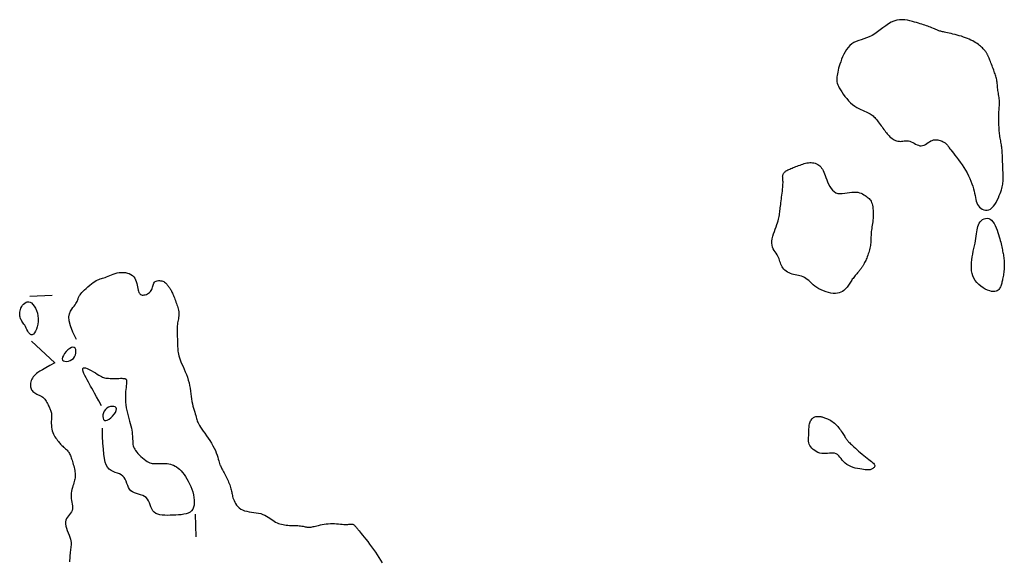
# Model space of a CAD drawing. Header units: millimetres. Extents: x 32690613 to 32693367, y 5343692 to 5344708.
# Tile 867 of 1009: x 32693266 to 32693309, y 5344161 to 5344185. Entities that reach past the tile are written whole.
import ezdxf

# ---------------------------------------------------------------- set-up
doc = ezdxf.new("R2010")
doc.units = ezdxf.units.MM
doc.header["$LTSCALE"] = 20
doc.layers.add('02-DGM_HL_492.50', color=92, linetype='Continuous')

msp = doc.modelspace()

# ---------------------------------------------------------------- linework, layer by layer
at = {"layer": '02-DGM_HL_492.50', "elevation": 492.5, "flags": 128}
for points in [[(32693307.709, 5344178.54), (32693307.779, 5344178.417), (32693307.841, 5344178.295), (32693307.898, 5344178.175), (32693307.949, 5344178.056), (32693307.993, 5344177.939), (32693308.032, 5344177.825), (32693308.065, 5344177.715), (32693308.093, 5344177.609), (32693308.116, 5344177.509), (32693308.135, 5344177.413), (32693308.152, 5344177.322), (32693308.17, 5344177.237), (32693308.191, 5344177.157), (32693308.215, 5344177.083), (32693308.246, 5344177.013), (32693308.286, 5344176.95), (32693308.335, 5344176.892), (32693308.392, 5344176.842), (32693308.456, 5344176.801), (32693308.525, 5344176.772), (32693308.598, 5344176.755), (32693308.672, 5344176.754), (32693308.747, 5344176.769), (32693308.82, 5344176.804), (32693308.889, 5344176.858), (32693308.955, 5344176.929), (32693309.016, 5344177.013), (32693309.074, 5344177.107), (32693309.127, 5344177.206), (32693309.174, 5344177.307), (32693309.217, 5344177.406), (32693309.254, 5344177.499), (32693309.285, 5344177.583), (32693309.311, 5344177.66), (32693309.332, 5344177.73), (32693309.349, 5344177.795), (32693309.362, 5344177.856), (32693309.371, 5344177.917), (32693309.378, 5344177.976), (32693309.383, 5344178.038), (32693309.386, 5344178.102), (32693309.387, 5344178.169), (32693309.388, 5344178.238), (32693309.387, 5344178.309), (32693309.385, 5344178.382), (32693309.383, 5344178.455), (32693309.38, 5344178.53), (32693309.377, 5344178.605), (32693309.374, 5344178.68), (32693309.372, 5344178.754), (32693309.369, 5344178.828), (32693309.366, 5344178.9), (32693309.363, 5344178.971), (32693309.36, 5344179.04), (32693309.358, 5344179.107), (32693309.355, 5344179.171), (32693309.353, 5344179.232), (32693309.35, 5344179.29), (32693309.348, 5344179.347), (32693309.344, 5344179.402), (32693309.34, 5344179.456), (32693309.335, 5344179.51), (32693309.329, 5344179.565), (32693309.321, 5344179.62), (32693309.312, 5344179.677), (32693309.301, 5344179.735), (32693309.29, 5344179.794), (32693309.279, 5344179.854), (32693309.267, 5344179.915), (32693309.256, 5344179.976), (32693309.245, 5344180.038), (32693309.236, 5344180.1), (32693309.228, 5344180.163), (32693309.221, 5344180.225), (32693309.216, 5344180.287), (32693309.211, 5344180.35), (32693309.208, 5344180.412), (32693309.205, 5344180.474), (32693309.202, 5344180.537), (32693309.199, 5344180.599), (32693309.197, 5344180.662), (32693309.195, 5344180.724), (32693309.193, 5344180.787), (32693309.192, 5344180.849), (32693309.191, 5344180.912), (32693309.192, 5344180.974), (32693309.193, 5344181.037), (32693309.197, 5344181.1), (32693309.201, 5344181.162), (32693309.206, 5344181.225), (32693309.212, 5344181.288), (32693309.218, 5344181.351), (32693309.223, 5344181.413), (32693309.226, 5344181.476), (32693309.228, 5344181.539), (32693309.227, 5344181.601), (32693309.223, 5344181.664), (32693309.217, 5344181.726), (32693309.208, 5344181.788), (32693309.198, 5344181.85), (32693309.188, 5344181.912), (32693309.177, 5344181.975), (32693309.167, 5344182.037), (32693309.157, 5344182.099), (32693309.15, 5344182.161), (32693309.143, 5344182.223), (32693309.137, 5344182.285), (32693309.131, 5344182.345), (32693309.125, 5344182.405), (32693309.118, 5344182.464), (32693309.11, 5344182.521), (32693309.101, 5344182.576), (32693309.09, 5344182.63), (32693309.078, 5344182.682), (32693309.063, 5344182.733), (32693309.047, 5344182.785), (32693309.029, 5344182.838), (32693309.01, 5344182.892), (32693308.989, 5344182.949), (32693308.966, 5344183.009), (32693308.942, 5344183.072), (32693308.918, 5344183.138), (32693308.892, 5344183.204), (32693308.867, 5344183.27), (32693308.843, 5344183.334), (32693308.819, 5344183.395), (32693308.798, 5344183.45), (32693308.778, 5344183.499), (32693308.761, 5344183.541), (32693308.746, 5344183.576), (32693308.733, 5344183.605), (32693308.722, 5344183.63), (32693308.711, 5344183.652), (32693308.701, 5344183.672), (32693308.69, 5344183.691), (32693308.679, 5344183.711), (32693308.668, 5344183.732), (32693308.655, 5344183.755), (32693308.64, 5344183.78), (32693308.624, 5344183.806), (32693308.605, 5344183.834), (32693308.583, 5344183.864), (32693308.559, 5344183.895), (32693308.532, 5344183.928), (32693308.501, 5344183.962), (32693308.466, 5344183.998), (32693308.428, 5344184.035), (32693308.385, 5344184.073), (32693308.338, 5344184.111), (32693308.286, 5344184.15), (32693308.23, 5344184.189), (32693308.168, 5344184.229), (32693308.101, 5344184.268), (32693308.03, 5344184.306), (32693307.954, 5344184.344), (32693307.874, 5344184.381), (32693307.791, 5344184.417), (32693307.704, 5344184.451), (32693307.615, 5344184.484), (32693307.523, 5344184.515), (32693307.429, 5344184.543), (32693307.335, 5344184.57), (32693307.242, 5344184.594), (32693307.151, 5344184.617), (32693307.063, 5344184.637), (32693306.981, 5344184.655), (32693306.906, 5344184.671), (32693306.838, 5344184.685), (32693306.779, 5344184.698), (32693306.728, 5344184.709), (32693306.683, 5344184.719), (32693306.642, 5344184.729), (32693306.604, 5344184.739), (32693306.566, 5344184.751), (32693306.526, 5344184.764), (32693306.484, 5344184.78), (32693306.437, 5344184.798), (32693306.386, 5344184.819), (32693306.332, 5344184.842), (32693306.274, 5344184.866), (32693306.214, 5344184.891), (32693306.153, 5344184.916), (32693306.09, 5344184.941), (32693306.027, 5344184.965), (32693305.963, 5344184.988), (32693305.898, 5344185.01), (32693305.832, 5344185.032), (32693305.762, 5344185.054), (32693305.689, 5344185.076), (32693305.611, 5344185.099), (32693305.527, 5344185.124), (32693305.436, 5344185.15), (32693305.337, 5344185.179), (32693305.231, 5344185.206), (32693305.12, 5344185.23), (32693305.004, 5344185.248), (32693304.885, 5344185.257), (32693304.763, 5344185.253), (32693304.64, 5344185.234), (32693304.516, 5344185.198), (32693304.393, 5344185.142), (32693304.271, 5344185.069), (32693304.149, 5344184.985), (32693304.028, 5344184.894), (32693303.906, 5344184.8), (32693303.785, 5344184.708), (32693303.663, 5344184.623), (32693303.541, 5344184.548), (32693303.418, 5344184.488), (32693303.296, 5344184.44), (32693303.176, 5344184.399), (32693303.058, 5344184.362), (32693302.944, 5344184.326), (32693302.836, 5344184.286), (32693302.733, 5344184.238), (32693302.638, 5344184.179), (32693302.551, 5344184.106), (32693302.472, 5344184.02), (32693302.4, 5344183.924), (32693302.336, 5344183.82), (32693302.278, 5344183.711), (32693302.227, 5344183.6), (32693302.181, 5344183.489), (32693302.141, 5344183.381), (32693302.106, 5344183.278), (32693302.075, 5344183.181), (32693302.049, 5344183.089), (32693302.027, 5344183.002), (32693302.009, 5344182.92), (32693301.994, 5344182.844), (32693301.982, 5344182.773), (32693301.973, 5344182.708), (32693301.966, 5344182.647), (32693301.963, 5344182.59), (32693301.964, 5344182.534), (32693301.971, 5344182.478), (32693301.985, 5344182.42), (32693302.006, 5344182.357), (32693302.036, 5344182.288), (32693302.075, 5344182.211), (32693302.126, 5344182.125), (32693302.185, 5344182.032), (32693302.253, 5344181.934), (32693302.328, 5344181.834), (32693302.409, 5344181.735), (32693302.495, 5344181.639), (32693302.583, 5344181.55), (32693302.674, 5344181.47), (32693302.766, 5344181.401), (32693302.858, 5344181.343), (32693302.948, 5344181.293), (32693303.036, 5344181.25), (32693303.12, 5344181.213), (32693303.2, 5344181.18), (32693303.274, 5344181.15), (32693303.341, 5344181.121), (32693303.401, 5344181.092), (32693303.455, 5344181.062), (32693303.502, 5344181.031), (32693303.546, 5344180.999), (32693303.586, 5344180.964), (32693303.624, 5344180.927), (32693303.662, 5344180.887), (32693303.7, 5344180.843), (32693303.739, 5344180.796), (32693303.779, 5344180.746), (32693303.819, 5344180.693), (32693303.861, 5344180.638), (32693303.902, 5344180.582), (32693303.944, 5344180.526), (32693303.985, 5344180.469), (32693304.025, 5344180.414), (32693304.064, 5344180.36), (32693304.103, 5344180.308), (32693304.141, 5344180.257), (32693304.179, 5344180.208), (32693304.218, 5344180.161), (32693304.257, 5344180.116), (32693304.298, 5344180.073), (32693304.34, 5344180.031), (32693304.384, 5344179.993), (32693304.43, 5344179.957), (32693304.478, 5344179.924), (32693304.528, 5344179.895), (32693304.58, 5344179.871), (32693304.632, 5344179.851), (32693304.687, 5344179.838), (32693304.743, 5344179.83), (32693304.8, 5344179.829), (32693304.858, 5344179.833), (32693304.917, 5344179.839), (32693304.978, 5344179.846), (32693305.039, 5344179.851), (32693305.101, 5344179.851), (32693305.163, 5344179.846), (32693305.226, 5344179.833), (32693305.29, 5344179.81), (32693305.353, 5344179.779), (32693305.417, 5344179.745), (32693305.481, 5344179.71), (32693305.545, 5344179.678), (32693305.609, 5344179.652), (32693305.672, 5344179.635), (32693305.735, 5344179.63), (32693305.797, 5344179.64), (32693305.858, 5344179.662), (32693305.92, 5344179.693), (32693305.981, 5344179.73), (32693306.042, 5344179.77), (32693306.103, 5344179.809), (32693306.164, 5344179.844), (32693306.226, 5344179.872), (32693306.287, 5344179.89), (32693306.349, 5344179.899), (32693306.409, 5344179.9), (32693306.468, 5344179.895), (32693306.524, 5344179.884), (32693306.577, 5344179.87), (32693306.627, 5344179.852), (32693306.672, 5344179.833), (32693306.712, 5344179.814), (32693306.747, 5344179.795), (32693306.778, 5344179.775), (32693306.805, 5344179.755), (32693306.829, 5344179.735), (32693306.85, 5344179.715), (32693306.869, 5344179.695), (32693306.886, 5344179.675), (32693306.903, 5344179.655), (32693306.919, 5344179.632), (32693306.937, 5344179.607), (32693306.958, 5344179.577), (32693306.984, 5344179.541), (32693307.017, 5344179.496), (32693307.057, 5344179.443), (32693307.107, 5344179.378), (32693307.167, 5344179.301), (32693307.235, 5344179.213), (32693307.311, 5344179.116), (32693307.39, 5344179.01), (32693307.472, 5344178.898), (32693307.554, 5344178.782), (32693307.634, 5344178.661)], [(32693299.602, 5344178.412), (32693299.619, 5344178.433), (32693299.637, 5344178.453), (32693299.659, 5344178.473), (32693299.684, 5344178.492), (32693299.712, 5344178.511), (32693299.744, 5344178.531), (32693299.781, 5344178.55), (32693299.821, 5344178.571), (32693299.867, 5344178.591), (32693299.916, 5344178.613), (32693299.969, 5344178.635), (32693300.024, 5344178.657), (32693300.083, 5344178.68), (32693300.142, 5344178.703), (32693300.203, 5344178.726), (32693300.265, 5344178.749), (32693300.326, 5344178.772), (32693300.388, 5344178.795), (32693300.45, 5344178.816), (32693300.512, 5344178.835), (32693300.574, 5344178.852), (32693300.636, 5344178.865), (32693300.698, 5344178.875), (32693300.76, 5344178.88), (32693300.823, 5344178.88), (32693300.885, 5344178.874), (32693300.945, 5344178.863), (32693301.005, 5344178.848), (32693301.061, 5344178.826), (32693301.115, 5344178.8), (32693301.165, 5344178.768), (32693301.211, 5344178.731), (32693301.252, 5344178.688), (32693301.289, 5344178.639), (32693301.322, 5344178.585), (32693301.354, 5344178.524), (32693301.385, 5344178.457), (32693301.416, 5344178.383), (32693301.448, 5344178.302), (32693301.481, 5344178.213), (32693301.518, 5344178.117), (32693301.558, 5344178.017), (32693301.603, 5344177.917), (32693301.653, 5344177.82), (32693301.709, 5344177.73), (32693301.773, 5344177.65), (32693301.844, 5344177.584), (32693301.925, 5344177.535), (32693302.014, 5344177.507), (32693302.111, 5344177.496), (32693302.213, 5344177.498), (32693302.318, 5344177.509), (32693302.425, 5344177.525), (32693302.53, 5344177.543), (32693302.633, 5344177.558), (32693302.73, 5344177.567), (32693302.82, 5344177.565), (32693302.903, 5344177.555), (32693302.979, 5344177.536), (32693303.05, 5344177.511), (32693303.114, 5344177.482), (32693303.174, 5344177.449), (32693303.229, 5344177.415), (32693303.279, 5344177.38), (32693303.325, 5344177.345), (32693303.368, 5344177.311), (32693303.406, 5344177.276), (32693303.441, 5344177.238), (32693303.472, 5344177.197), (32693303.499, 5344177.152), (32693303.522, 5344177.101), (32693303.542, 5344177.042), (32693303.559, 5344176.977), (32693303.571, 5344176.905), (32693303.581, 5344176.827), (32693303.587, 5344176.745), (32693303.591, 5344176.66), (32693303.591, 5344176.574), (32693303.589, 5344176.488), (32693303.584, 5344176.402), (32693303.577, 5344176.318), (32693303.568, 5344176.237), (32693303.557, 5344176.159), (32693303.546, 5344176.083), (32693303.535, 5344176.009), (32693303.525, 5344175.939), (32693303.515, 5344175.871), (32693303.507, 5344175.807), (32693303.501, 5344175.746), (32693303.497, 5344175.687), (32693303.494, 5344175.63), (32693303.492, 5344175.575), (32693303.491, 5344175.52), (32693303.489, 5344175.466), (32693303.486, 5344175.411), (32693303.483, 5344175.356), (32693303.478, 5344175.298), (32693303.472, 5344175.24), (32693303.464, 5344175.18), (32693303.454, 5344175.119), (32693303.442, 5344175.057), (32693303.428, 5344174.995), (32693303.412, 5344174.932), (32693303.394, 5344174.868), (32693303.373, 5344174.805), (32693303.351, 5344174.743), (32693303.327, 5344174.681), (32693303.303, 5344174.622), (32693303.279, 5344174.566), (32693303.255, 5344174.513), (32693303.232, 5344174.464), (32693303.21, 5344174.42), (32693303.19, 5344174.382), (32693303.172, 5344174.349), (32693303.155, 5344174.319), (32693303.14, 5344174.293), (32693303.125, 5344174.269), (32693303.11, 5344174.247), (32693303.096, 5344174.226), (32693303.081, 5344174.205), (32693303.066, 5344174.183), (32693303.05, 5344174.16), (32693303.033, 5344174.136), (32693303.015, 5344174.111), (32693302.995, 5344174.084), (32693302.972, 5344174.055), (32693302.948, 5344174.025), (32693302.921, 5344173.992), (32693302.891, 5344173.957), (32693302.859, 5344173.92), (32693302.826, 5344173.881), (32693302.791, 5344173.841), (32693302.757, 5344173.8), (32693302.723, 5344173.758), (32693302.69, 5344173.715), (32693302.659, 5344173.672), (32693302.631, 5344173.629), (32693302.604, 5344173.586), (32693302.578, 5344173.543), (32693302.551, 5344173.5), (32693302.524, 5344173.456), (32693302.494, 5344173.411), (32693302.46, 5344173.365), (32693302.423, 5344173.318), (32693302.38, 5344173.27), (32693302.332, 5344173.223), (32693302.278, 5344173.178), (32693302.218, 5344173.136), (32693302.151, 5344173.1), (32693302.077, 5344173.072), (32693301.995, 5344173.052), (32693301.906, 5344173.042), (32693301.808, 5344173.044), (32693301.705, 5344173.058), (32693301.597, 5344173.081), (32693301.488, 5344173.113), (32693301.379, 5344173.154), (32693301.273, 5344173.2), (32693301.172, 5344173.253), (32693301.078, 5344173.31), (32693300.992, 5344173.371), (32693300.915, 5344173.433), (32693300.843, 5344173.496), (32693300.776, 5344173.557), (32693300.713, 5344173.615), (32693300.651, 5344173.669), (32693300.589, 5344173.716), (32693300.527, 5344173.756), (32693300.461, 5344173.786), (32693300.394, 5344173.809), (32693300.325, 5344173.827), (32693300.254, 5344173.841), (32693300.183, 5344173.853), (32693300.112, 5344173.866), (32693300.041, 5344173.881), (32693299.971, 5344173.901), (32693299.902, 5344173.926), (32693299.835, 5344173.957), (32693299.771, 5344173.993), (32693299.711, 5344174.034), (32693299.655, 5344174.079), (32693299.605, 5344174.128), (32693299.561, 5344174.179), (32693299.524, 5344174.233), (32693299.494, 5344174.289), (32693299.47, 5344174.347), (32693299.45, 5344174.406), (32693299.431, 5344174.465), (32693299.413, 5344174.526), (32693299.393, 5344174.587), (32693299.369, 5344174.649), (32693299.338, 5344174.71), (32693299.301, 5344174.771), (32693299.259, 5344174.833), (32693299.215, 5344174.897), (32693299.172, 5344174.964), (32693299.133, 5344175.035), (32693299.1, 5344175.111), (32693299.077, 5344175.193), (32693299.066, 5344175.283), (32693299.069, 5344175.381), (32693299.086, 5344175.484), (32693299.112, 5344175.592), (32693299.145, 5344175.702), (32693299.183, 5344175.811), (32693299.222, 5344175.917), (32693299.261, 5344176.019), (32693299.296, 5344176.114), (32693299.325, 5344176.2), (32693299.348, 5344176.279), (32693299.367, 5344176.351), (32693299.382, 5344176.418), (32693299.395, 5344176.482), (32693299.404, 5344176.544), (32693299.413, 5344176.605), (32693299.421, 5344176.667), (32693299.429, 5344176.731), (32693299.437, 5344176.797), (32693299.446, 5344176.866), (32693299.455, 5344176.938), (32693299.465, 5344177.013), (32693299.475, 5344177.091), (32693299.485, 5344177.172), (32693299.496, 5344177.256), (32693299.507, 5344177.344), (32693299.518, 5344177.433), (32693299.529, 5344177.523), (32693299.539, 5344177.612), (32693299.548, 5344177.698), (32693299.556, 5344177.779), (32693299.562, 5344177.854), (32693299.566, 5344177.921), (32693299.568, 5344177.979), (32693299.567, 5344178.029), (32693299.565, 5344178.072), (32693299.563, 5344178.109), (32693299.559, 5344178.141), (32693299.556, 5344178.169), (32693299.553, 5344178.196), (32693299.552, 5344178.221), (32693299.551, 5344178.246), (32693299.553, 5344178.271), (32693299.556, 5344178.296), (32693299.561, 5344178.32), (32693299.568, 5344178.344), (32693299.578, 5344178.367), (32693299.589, 5344178.39)], [(32693308.874, 5344173.131), (32693308.787, 5344173.153), (32693308.692, 5344173.188), (32693308.592, 5344173.235), (32693308.49, 5344173.293), (32693308.391, 5344173.361), (32693308.297, 5344173.439), (32693308.211, 5344173.525), (32693308.138, 5344173.619), (32693308.079, 5344173.72), (32693308.034, 5344173.827), (32693308.002, 5344173.939), (32693307.982, 5344174.055), (32693307.972, 5344174.175), (32693307.971, 5344174.298), (32693307.977, 5344174.422), (32693307.99, 5344174.548), (32693308.009, 5344174.673), (32693308.031, 5344174.798), (32693308.056, 5344174.922), (32693308.082, 5344175.045), (32693308.108, 5344175.164), (32693308.134, 5344175.28), (32693308.156, 5344175.392), (32693308.175, 5344175.5), (32693308.19, 5344175.602), (32693308.202, 5344175.699), (32693308.212, 5344175.791), (32693308.223, 5344175.877), (32693308.237, 5344175.958), (32693308.256, 5344176.035), (32693308.282, 5344176.106), (32693308.316, 5344176.173), (32693308.36, 5344176.234), (32693308.413, 5344176.288), (32693308.473, 5344176.334), (32693308.538, 5344176.369), (32693308.606, 5344176.391), (32693308.675, 5344176.398), (32693308.743, 5344176.388), (32693308.809, 5344176.359), (32693308.871, 5344176.31), (32693308.929, 5344176.243), (32693308.982, 5344176.162), (32693309.031, 5344176.07), (32693309.076, 5344175.972), (32693309.116, 5344175.869), (32693309.153, 5344175.766), (32693309.186, 5344175.667), (32693309.214, 5344175.573), (32693309.239, 5344175.485), (32693309.261, 5344175.402), (32693309.281, 5344175.325), (32693309.298, 5344175.252), (32693309.313, 5344175.182), (32693309.327, 5344175.116), (32693309.341, 5344175.053), (32693309.353, 5344174.992), (32693309.365, 5344174.933), (32693309.377, 5344174.875), (32693309.388, 5344174.818), (32693309.398, 5344174.762), (32693309.407, 5344174.705), (32693309.415, 5344174.649), (32693309.422, 5344174.592), (32693309.428, 5344174.533), (32693309.433, 5344174.474), (32693309.437, 5344174.414), (32693309.439, 5344174.352), (32693309.44, 5344174.291), (32693309.439, 5344174.229), (32693309.437, 5344174.166), (32693309.432, 5344174.104), (32693309.426, 5344174.041), (32693309.418, 5344173.978), (32693309.409, 5344173.917), (32693309.399, 5344173.856), (32693309.388, 5344173.797), (32693309.377, 5344173.74), (32693309.366, 5344173.685), (32693309.355, 5344173.633), (32693309.345, 5344173.585), (32693309.334, 5344173.538), (32693309.324, 5344173.494), (32693309.312, 5344173.452), (32693309.299, 5344173.412), (32693309.285, 5344173.373), (32693309.267, 5344173.334), (32693309.247, 5344173.296), (32693309.223, 5344173.257), (32693309.195, 5344173.221), (32693309.161, 5344173.188), (32693309.121, 5344173.159), (32693309.073, 5344173.138), (32693309.016, 5344173.125), (32693308.95, 5344173.122)], [(32693265.977, 5344172.656), (32693266.04, 5344172.616), (32693266.103, 5344172.555), (32693266.162, 5344172.477), (32693266.217, 5344172.384), (32693266.263, 5344172.279), (32693266.301, 5344172.164), (32693266.327, 5344172.044), (32693266.339, 5344171.919), (32693266.336, 5344171.795), (32693266.321, 5344171.673), (32693266.294, 5344171.558), (32693266.258, 5344171.452), (32693266.216, 5344171.36), (32693266.17, 5344171.285), (32693266.122, 5344171.231), (32693266.075, 5344171.2), (32693266.03, 5344171.196), (32693265.988, 5344171.214), (32693265.948, 5344171.252), (32693265.91, 5344171.303), (32693265.873, 5344171.365), (32693265.837, 5344171.431), (32693265.803, 5344171.499), (32693265.769, 5344171.564), (32693265.736, 5344171.621), (32693265.703, 5344171.672), (32693265.671, 5344171.719), (32693265.641, 5344171.762), (32693265.614, 5344171.803), (32693265.588, 5344171.844), (32693265.565, 5344171.886), (32693265.546, 5344171.93), (32693265.531, 5344171.978), (32693265.52, 5344172.03), (32693265.513, 5344172.085), (32693265.512, 5344172.143), (32693265.516, 5344172.202), (32693265.527, 5344172.264), (32693265.545, 5344172.326), (32693265.57, 5344172.39), (32693265.603, 5344172.453), (32693265.642, 5344172.514), (32693265.688, 5344172.569), (32693265.738, 5344172.615), (32693265.794, 5344172.65), (32693265.852, 5344172.671), (32693265.913, 5344172.673)], [(32693267.41, 5344170.127), (32693267.427, 5344170.072), (32693267.468, 5344170.035), (32693267.528, 5344170.014), (32693267.602, 5344170.009), (32693267.683, 5344170.02), (32693267.765, 5344170.047), (32693267.842, 5344170.089), (32693267.909, 5344170.146), (32693267.961, 5344170.217), (32693267.997, 5344170.298), (32693268.017, 5344170.382), (32693268.022, 5344170.463), (32693268.011, 5344170.536), (32693267.986, 5344170.595), (32693267.945, 5344170.633), (32693267.89, 5344170.646), (32693267.821, 5344170.628), (32693267.744, 5344170.585), (32693267.663, 5344170.522), (32693267.585, 5344170.446), (32693267.515, 5344170.362), (32693267.459, 5344170.277), (32693267.422, 5344170.196)], [(32693269.832, 5344167.886), (32693269.816, 5344167.94), (32693269.774, 5344167.978), (32693269.714, 5344167.999), (32693269.64, 5344168.004), (32693269.559, 5344167.993), (32693269.477, 5344167.966), (32693269.4, 5344167.924), (32693269.333, 5344167.867), (32693269.281, 5344167.795), (32693269.245, 5344167.715), (32693269.225, 5344167.631), (32693269.22, 5344167.549), (32693269.231, 5344167.477), (32693269.256, 5344167.418), (32693269.297, 5344167.379), (32693269.352, 5344167.367), (32693269.421, 5344167.384), (32693269.498, 5344167.427), (32693269.579, 5344167.49), (32693269.657, 5344167.566), (32693269.727, 5344167.65), (32693269.784, 5344167.736), (32693269.82, 5344167.816)], [(32693301.935, 5344165.888), (32693301.868, 5344165.909), (32693301.795, 5344165.918), (32693301.717, 5344165.918), (32693301.635, 5344165.913), (32693301.55, 5344165.905), (32693301.464, 5344165.899), (32693301.378, 5344165.897), (32693301.292, 5344165.904), (32693301.208, 5344165.922), (32693301.128, 5344165.951), (32693301.051, 5344165.988), (32693300.98, 5344166.033), (32693300.915, 5344166.084), (32693300.857, 5344166.14), (32693300.808, 5344166.199), (32693300.769, 5344166.259), (32693300.741, 5344166.321), (32693300.722, 5344166.383), (32693300.711, 5344166.445), (32693300.706, 5344166.507), (32693300.705, 5344166.57), (32693300.708, 5344166.632), (32693300.712, 5344166.695), (32693300.717, 5344166.758), (32693300.72, 5344166.82), (32693300.722, 5344166.882), (32693300.724, 5344166.944), (32693300.726, 5344167.004), (32693300.729, 5344167.062), (32693300.734, 5344167.119), (32693300.741, 5344167.172), (32693300.751, 5344167.224), (32693300.764, 5344167.272), (32693300.78, 5344167.316), (32693300.8, 5344167.357), (32693300.822, 5344167.395), (32693300.846, 5344167.428), (32693300.872, 5344167.458), (32693300.901, 5344167.483), (32693300.931, 5344167.505), (32693300.962, 5344167.522), (32693300.994, 5344167.535), (32693301.027, 5344167.544), (32693301.06, 5344167.55), (32693301.093, 5344167.554), (32693301.127, 5344167.555), (32693301.16, 5344167.554), (32693301.192, 5344167.552), (32693301.224, 5344167.549), (32693301.255, 5344167.544), (32693301.286, 5344167.538), (32693301.318, 5344167.531), (32693301.351, 5344167.522), (32693301.387, 5344167.511), (32693301.424, 5344167.498), (32693301.465, 5344167.483), (32693301.509, 5344167.466), (32693301.556, 5344167.446), (32693301.605, 5344167.423), (32693301.656, 5344167.397), (32693301.708, 5344167.367), (32693301.76, 5344167.334), (32693301.812, 5344167.298), (32693301.863, 5344167.256), (32693301.912, 5344167.211), (32693301.96, 5344167.162), (32693302.006, 5344167.111), (32693302.05, 5344167.058), (32693302.092, 5344167.003), (32693302.132, 5344166.949), (32693302.169, 5344166.895), (32693302.203, 5344166.844), (32693302.235, 5344166.794), (32693302.265, 5344166.747), (32693302.292, 5344166.702), (32693302.318, 5344166.66), (32693302.343, 5344166.621), (32693302.366, 5344166.584), (32693302.389, 5344166.55), (32693302.411, 5344166.518), (32693302.433, 5344166.489), (32693302.456, 5344166.461), (32693302.481, 5344166.433), (32693302.509, 5344166.404), (32693302.541, 5344166.372), (32693302.578, 5344166.337), (32693302.621, 5344166.297), (32693302.671, 5344166.25), (32693302.729, 5344166.197), (32693302.794, 5344166.137), (32693302.864, 5344166.074), (32693302.938, 5344166.007), (32693303.015, 5344165.939), (32693303.093, 5344165.872), (32693303.171, 5344165.806), (32693303.247, 5344165.745), (32693303.321, 5344165.687), (32693303.39, 5344165.635), (32693303.455, 5344165.587), (32693303.513, 5344165.542), (32693303.563, 5344165.501), (32693303.604, 5344165.463), (32693303.636, 5344165.427), (32693303.655, 5344165.394), (32693303.663, 5344165.362), (32693303.66, 5344165.331), (32693303.648, 5344165.303), (32693303.629, 5344165.277), (32693303.604, 5344165.254), (32693303.575, 5344165.232), (32693303.544, 5344165.214), (32693303.513, 5344165.199), (32693303.483, 5344165.187), (32693303.452, 5344165.178), (32693303.419, 5344165.172), (32693303.383, 5344165.169), (32693303.341, 5344165.169), (32693303.291, 5344165.172), (32693303.233, 5344165.177), (32693303.163, 5344165.185), (32693303.082, 5344165.196), (32693302.991, 5344165.211), (32693302.894, 5344165.229), (32693302.793, 5344165.253), (32693302.691, 5344165.283), (32693302.592, 5344165.319), (32693302.498, 5344165.363), (32693302.412, 5344165.414), (32693302.337, 5344165.475), (32693302.271, 5344165.541), (32693302.212, 5344165.61), (32693302.157, 5344165.679), (32693302.104, 5344165.744), (32693302.051, 5344165.803), (32693301.995, 5344165.852)]]:
    msp.add_lwpolyline(points, close=True, dxfattribs=at)
for points in [[(32693268.043, 5344170.985), (32693267.876, 5344171.32), (32693267.772, 5344171.595), (32693267.72, 5344171.818), (32693267.71, 5344171.996), (32693267.733, 5344172.136), (32693267.777, 5344172.247), (32693267.833, 5344172.336), (32693267.89, 5344172.411), (32693267.941, 5344172.477), (32693267.983, 5344172.538), (32693268.018, 5344172.592), (32693268.047, 5344172.641), (32693268.071, 5344172.685), (32693268.09, 5344172.726), (32693268.105, 5344172.762), (32693268.117, 5344172.795), (32693268.128, 5344172.826), (32693268.138, 5344172.855), (32693268.15, 5344172.884), (32693268.165, 5344172.915), (32693268.184, 5344172.949), (32693268.211, 5344172.986), (32693268.245, 5344173.03), (32693268.29, 5344173.08), (32693268.345, 5344173.138), (32693268.41, 5344173.201), (32693268.482, 5344173.269), (32693268.558, 5344173.337), (32693268.637, 5344173.404), (32693268.716, 5344173.468), (32693268.793, 5344173.526), (32693268.865, 5344173.575), (32693268.931, 5344173.614), (32693268.992, 5344173.645), (32693269.048, 5344173.669), (32693269.103, 5344173.688), (32693269.156, 5344173.705), (32693269.21, 5344173.721), (32693269.266, 5344173.739), (32693269.325, 5344173.76), (32693269.389, 5344173.785), (32693269.458, 5344173.815), (32693269.531, 5344173.846), (32693269.608, 5344173.878), (32693269.689, 5344173.908), (32693269.773, 5344173.935), (32693269.86, 5344173.957), (32693269.95, 5344173.973), (32693270.043, 5344173.981), (32693270.135, 5344173.98), (32693270.227, 5344173.971), (32693270.315, 5344173.953), (32693270.399, 5344173.925), (32693270.476, 5344173.889), (32693270.544, 5344173.843), (32693270.603, 5344173.787), (32693270.649, 5344173.722), (32693270.686, 5344173.65), (32693270.714, 5344173.572), (32693270.735, 5344173.492), (32693270.752, 5344173.412), (32693270.766, 5344173.334), (32693270.779, 5344173.261), (32693270.793, 5344173.194), (32693270.809, 5344173.137), (32693270.828, 5344173.089), (32693270.851, 5344173.049), (32693270.877, 5344173.018), (32693270.906, 5344172.995), (32693270.939, 5344172.98), (32693270.977, 5344172.971), (32693271.018, 5344172.97), (32693271.064, 5344172.974), (32693271.112, 5344172.985), (32693271.162, 5344173.002), (32693271.212, 5344173.025), (32693271.26, 5344173.053), (32693271.304, 5344173.086), (32693271.344, 5344173.124), (32693271.377, 5344173.167), (32693271.403, 5344173.214), (32693271.423, 5344173.264), (32693271.439, 5344173.315), (32693271.453, 5344173.366), (32693271.467, 5344173.416), (32693271.483, 5344173.462), (32693271.503, 5344173.504), (32693271.53, 5344173.54), (32693271.563, 5344173.569), (32693271.604, 5344173.59), (32693271.649, 5344173.605), (32693271.698, 5344173.613), (32693271.748, 5344173.615), (32693271.799, 5344173.611), (32693271.848, 5344173.602), (32693271.895, 5344173.588), (32693271.937, 5344173.568), (32693271.975, 5344173.545), (32693272.01, 5344173.518), (32693272.041, 5344173.489), (32693272.07, 5344173.458), (32693272.096, 5344173.427), (32693272.12, 5344173.395), (32693272.143, 5344173.364), (32693272.164, 5344173.334), (32693272.185, 5344173.305), (32693272.205, 5344173.276), (32693272.224, 5344173.246), (32693272.244, 5344173.215), (32693272.263, 5344173.181), (32693272.283, 5344173.144), (32693272.303, 5344173.103), (32693272.324, 5344173.058), (32693272.345, 5344173.009), (32693272.367, 5344172.956), (32693272.389, 5344172.9), (32693272.412, 5344172.842), (32693272.435, 5344172.782), (32693272.458, 5344172.721), (32693272.481, 5344172.66), (32693272.505, 5344172.598), (32693272.527, 5344172.536), (32693272.548, 5344172.475), (32693272.567, 5344172.413), (32693272.584, 5344172.351), (32693272.598, 5344172.289), (32693272.607, 5344172.227), (32693272.612, 5344172.165), (32693272.612, 5344172.102), (32693272.608, 5344172.039), (32693272.6, 5344171.976), (32693272.59, 5344171.913), (32693272.579, 5344171.85), (32693272.568, 5344171.788), (32693272.557, 5344171.725), (32693272.548, 5344171.662), (32693272.541, 5344171.599), (32693272.537, 5344171.536), (32693272.535, 5344171.473), (32693272.534, 5344171.411), (32693272.534, 5344171.348), (32693272.535, 5344171.286), (32693272.538, 5344171.223), (32693272.54, 5344171.161), (32693272.542, 5344171.098), (32693272.545, 5344171.036), (32693272.547, 5344170.974), (32693272.55, 5344170.911), (32693272.552, 5344170.849), (32693272.555, 5344170.786), (32693272.557, 5344170.724), (32693272.559, 5344170.661), (32693272.562, 5344170.599), (32693272.566, 5344170.535), (32693272.571, 5344170.47), (32693272.58, 5344170.402), (32693272.593, 5344170.33), (32693272.611, 5344170.253), (32693272.635, 5344170.171), (32693272.666, 5344170.082), (32693272.704, 5344169.986), (32693272.749, 5344169.883), (32693272.798, 5344169.775), (32693272.849, 5344169.661), (32693272.9, 5344169.544), (32693272.949, 5344169.424), (32693272.995, 5344169.302), (32693273.034, 5344169.179), (32693273.067, 5344169.055), (32693273.093, 5344168.931), (32693273.114, 5344168.809), (32693273.132, 5344168.687), (32693273.147, 5344168.568), (32693273.162, 5344168.451), (32693273.178, 5344168.337), (32693273.197, 5344168.226), (32693273.218, 5344168.119), (32693273.243, 5344168.017), (32693273.269, 5344167.92), (32693273.296, 5344167.829), (32693273.322, 5344167.743), (32693273.348, 5344167.663), (32693273.371, 5344167.59), (32693273.391, 5344167.525), (32693273.407, 5344167.466), (32693273.421, 5344167.413), (32693273.435, 5344167.363), (32693273.451, 5344167.313), (32693273.471, 5344167.262), (32693273.497, 5344167.206), (32693273.531, 5344167.144), (32693273.575, 5344167.073), (32693273.631, 5344166.992), (32693273.696, 5344166.901), (32693273.768, 5344166.801), (32693273.844, 5344166.696), (32693273.921, 5344166.587), (32693273.997, 5344166.474), (32693274.07, 5344166.36), (32693274.136, 5344166.247), (32693274.193, 5344166.136), (32693274.242, 5344166.029), (32693274.284, 5344165.925), (32693274.319, 5344165.827), (32693274.349, 5344165.735), (32693274.374, 5344165.651), (32693274.396, 5344165.574), (32693274.415, 5344165.508), (32693274.432, 5344165.451), (32693274.448, 5344165.402), (32693274.464, 5344165.36), (32693274.479, 5344165.322), (32693274.496, 5344165.288), (32693274.513, 5344165.253), (32693274.532, 5344165.218), (32693274.553, 5344165.179), (32693274.577, 5344165.136), (32693274.603, 5344165.088), (32693274.63, 5344165.037), (32693274.66, 5344164.982), (32693274.689, 5344164.925), (32693274.719, 5344164.865), (32693274.749, 5344164.805), (32693274.778, 5344164.743), (32693274.806, 5344164.682), (32693274.832, 5344164.621), (32693274.857, 5344164.56), (32693274.88, 5344164.501), (32693274.901, 5344164.442), (32693274.919, 5344164.385), (32693274.936, 5344164.33), (32693274.949, 5344164.278), (32693274.961, 5344164.227), (32693274.97, 5344164.178), (32693274.979, 5344164.13), (32693274.988, 5344164.081), (32693274.999, 5344164.031), (32693275.012, 5344163.979), (32693275.028, 5344163.924), (32693275.049, 5344163.864), (32693275.075, 5344163.801), (32693275.107, 5344163.734), (32693275.146, 5344163.666), (32693275.191, 5344163.599), (32693275.245, 5344163.535), (32693275.306, 5344163.476), (32693275.377, 5344163.423), (32693275.457, 5344163.38), (32693275.547, 5344163.347), (32693275.644, 5344163.322), (32693275.747, 5344163.303), (32693275.853, 5344163.288), (32693275.961, 5344163.274), (32693276.068, 5344163.259), (32693276.171, 5344163.241), (32693276.27, 5344163.217), (32693276.361, 5344163.186), (32693276.446, 5344163.148), (32693276.525, 5344163.105), (32693276.599, 5344163.06), (32693276.669, 5344163.013), (32693276.737, 5344162.966), (32693276.802, 5344162.921), (32693276.867, 5344162.879), (32693276.931, 5344162.842), (32693276.995, 5344162.811), (32693277.059, 5344162.784), (32693277.125, 5344162.761), (32693277.191, 5344162.742), (32693277.26, 5344162.726), (32693277.329, 5344162.714), (32693277.402, 5344162.705), (32693277.476, 5344162.699), (32693277.552, 5344162.695), (32693277.628, 5344162.692), (32693277.704, 5344162.69), (32693277.779, 5344162.688), (32693277.852, 5344162.686), (32693277.921, 5344162.683), (32693277.986, 5344162.678), (32693278.047, 5344162.671), (32693278.102, 5344162.663), (32693278.154, 5344162.653), (32693278.201, 5344162.643), (32693278.246, 5344162.633), (32693278.288, 5344162.625), (32693278.327, 5344162.617), (32693278.364, 5344162.612), (32693278.4, 5344162.61), (32693278.436, 5344162.61), (32693278.473, 5344162.613), (32693278.512, 5344162.618), (32693278.554, 5344162.626), (32693278.6, 5344162.636), (32693278.652, 5344162.648), (32693278.71, 5344162.662), (32693278.775, 5344162.678), (32693278.848, 5344162.695), (32693278.926, 5344162.712), (32693279.01, 5344162.728), (32693279.097, 5344162.743), (32693279.187, 5344162.756), (32693279.279, 5344162.765), (32693279.373, 5344162.771), (32693279.466, 5344162.773), (32693279.559, 5344162.771), (32693279.65, 5344162.766), (32693279.738, 5344162.759), (32693279.822, 5344162.752), (32693279.901, 5344162.745), (32693279.975, 5344162.739), (32693280.041, 5344162.736), (32693280.1, 5344162.736), (32693280.152, 5344162.738), (32693280.197, 5344162.742), (32693280.237, 5344162.746), (32693280.272, 5344162.749), (32693280.303, 5344162.751), (32693280.331, 5344162.751), (32693280.357, 5344162.747), (32693280.381, 5344162.74), (32693280.403, 5344162.728), (32693280.425, 5344162.714), (32693280.445, 5344162.696), (32693280.464, 5344162.678), (32693280.482, 5344162.658), (32693280.5, 5344162.637), (32693280.517, 5344162.617), (32693280.533, 5344162.596), (32693280.55, 5344162.575), (32693280.569, 5344162.552), (32693280.592, 5344162.523), (32693280.62, 5344162.489), (32693280.655, 5344162.447), (32693280.697, 5344162.395), (32693280.748, 5344162.332), (32693280.809, 5344162.256), (32693280.879, 5344162.169), (32693280.956, 5344162.073), (32693281.039, 5344161.968), (32693281.124, 5344161.856), (32693281.211, 5344161.74), (32693281.298, 5344161.62), (32693281.382, 5344161.499), (32693281.463, 5344161.377), (32693281.54, 5344161.257), (32693281.613, 5344161.139), (32693281.682, 5344161.026)], [(32693266.966, 5344172.945), (32693265.967, 5344172.906)], [(32693266.045, 5344170.907), (32693267.083, 5344169.947)], [(32693267.083, 5344169.947), (32693266.86, 5344169.824), (32693266.678, 5344169.723), (32693266.532, 5344169.64), (32693266.416, 5344169.572), (32693266.326, 5344169.514), (32693266.255, 5344169.463), (32693266.2, 5344169.416), (32693266.155, 5344169.369), (32693266.116, 5344169.318), (32693266.081, 5344169.265), (32693266.052, 5344169.21), (32693266.028, 5344169.153), (32693266.009, 5344169.096), (32693265.997, 5344169.04), (32693265.99, 5344168.985), (32693265.989, 5344168.931), (32693265.994, 5344168.881), (32693266.005, 5344168.833), (32693266.022, 5344168.788), (32693266.044, 5344168.746), (32693266.072, 5344168.706), (32693266.104, 5344168.67), (32693266.142, 5344168.636), (32693266.185, 5344168.605), (32693266.232, 5344168.577), (32693266.282, 5344168.55), (32693266.335, 5344168.525), (32693266.388, 5344168.499), (32693266.442, 5344168.471), (32693266.494, 5344168.441), (32693266.543, 5344168.408), (32693266.589, 5344168.371), (32693266.63, 5344168.328), (32693266.666, 5344168.282), (32693266.698, 5344168.232), (32693266.728, 5344168.181), (32693266.754, 5344168.129), (32693266.778, 5344168.079), (32693266.8, 5344168.03), (32693266.821, 5344167.985), (32693266.841, 5344167.944), (32693266.86, 5344167.906), (32693266.877, 5344167.869), (32693266.893, 5344167.832), (32693266.906, 5344167.792), (32693266.917, 5344167.747), (32693266.924, 5344167.697), (32693266.929, 5344167.639), (32693266.929, 5344167.572), (32693266.928, 5344167.498), (32693266.925, 5344167.417), (32693266.923, 5344167.332), (32693266.922, 5344167.246), (32693266.924, 5344167.158), (32693266.931, 5344167.072), (32693266.943, 5344166.989), (32693266.962, 5344166.911), (32693266.987, 5344166.838), (32693267.017, 5344166.769), (32693267.05, 5344166.704), (32693267.087, 5344166.644), (32693267.124, 5344166.587), (32693267.163, 5344166.535), (32693267.2, 5344166.486), (32693267.236, 5344166.44), (32693267.27, 5344166.398), (32693267.303, 5344166.358), (32693267.335, 5344166.321), (32693267.366, 5344166.286), (32693267.398, 5344166.253), (32693267.43, 5344166.221), (32693267.462, 5344166.19), (32693267.494, 5344166.161), (32693267.528, 5344166.132), (32693267.561, 5344166.102), (32693267.593, 5344166.072), (32693267.625, 5344166.042), (32693267.656, 5344166.01), (32693267.684, 5344165.975), (32693267.711, 5344165.939), (32693267.734, 5344165.899), (32693267.756, 5344165.857), (32693267.776, 5344165.812), (32693267.794, 5344165.764), (32693267.812, 5344165.712), (32693267.829, 5344165.658), (32693267.846, 5344165.601), (32693267.864, 5344165.541), (32693267.883, 5344165.478), (32693267.901, 5344165.412), (32693267.92, 5344165.345), (32693267.937, 5344165.278), (32693267.953, 5344165.211), (32693267.968, 5344165.146), (32693267.979, 5344165.083), (32693267.987, 5344165.023), (32693267.992, 5344164.967), (32693267.993, 5344164.913), (32693267.99, 5344164.861), (32693267.984, 5344164.81), (32693267.975, 5344164.758), (32693267.963, 5344164.705), (32693267.947, 5344164.648), (32693267.929, 5344164.587), (32693267.909, 5344164.521), (32693267.887, 5344164.451), (32693267.865, 5344164.376), (32693267.845, 5344164.299), (32693267.827, 5344164.219), (32693267.814, 5344164.137), (32693267.807, 5344164.054), (32693267.806, 5344163.971), (32693267.813, 5344163.888), (32693267.825, 5344163.805), (32693267.84, 5344163.725), (32693267.855, 5344163.646), (32693267.866, 5344163.57), (32693267.871, 5344163.496), (32693267.868, 5344163.427), (32693267.852, 5344163.361), (32693267.823, 5344163.299), (32693267.783, 5344163.241), (32693267.737, 5344163.183), (32693267.688, 5344163.125), (32693267.642, 5344163.064), (32693267.601, 5344162.999), (32693267.571, 5344162.928), (32693267.555, 5344162.849), (32693267.557, 5344162.761), (32693267.573, 5344162.665), (32693267.601, 5344162.565), (32693267.636, 5344162.463), (32693267.675, 5344162.361), (32693267.715, 5344162.261), (32693267.751, 5344162.166), (32693267.78, 5344162.079), (32693267.799, 5344162.002), (32693267.809, 5344161.932), (32693267.811, 5344161.868), (32693267.808, 5344161.809), (32693267.8, 5344161.753), (32693267.791, 5344161.697), (32693267.781, 5344161.639), (32693267.772, 5344161.579), (32693267.765, 5344161.513), (32693267.76, 5344161.444), (32693267.756, 5344161.371), (32693267.751, 5344161.296), (32693267.746, 5344161.22), (32693267.738, 5344161.143), (32693267.727, 5344161.067)], [(32693269.16, 5344168.027), (32693269.037, 5344168.25), (32693268.936, 5344168.434), (32693268.853, 5344168.585), (32693268.784, 5344168.71), (32693268.725, 5344168.817), (32693268.674, 5344168.911), (32693268.625, 5344168.999), (32693268.576, 5344169.088), (32693268.524, 5344169.183), (32693268.472, 5344169.281), (32693268.422, 5344169.379), (32693268.379, 5344169.473), (32693268.346, 5344169.558), (32693268.326, 5344169.629), (32693268.324, 5344169.684), (32693268.343, 5344169.718), (32693268.385, 5344169.728), (32693268.447, 5344169.718), (32693268.523, 5344169.69), (32693268.611, 5344169.649), (32693268.704, 5344169.6), (32693268.798, 5344169.547), (32693268.888, 5344169.493), (32693268.971, 5344169.443), (32693269.042, 5344169.399), (32693269.103, 5344169.363), (32693269.156, 5344169.334), (32693269.205, 5344169.31), (32693269.253, 5344169.291), (32693269.301, 5344169.277), (32693269.353, 5344169.267), (32693269.412, 5344169.26), (32693269.479, 5344169.255), (32693269.553, 5344169.252), (32693269.631, 5344169.251), (32693269.712, 5344169.251), (32693269.792, 5344169.252), (32693269.869, 5344169.253), (32693269.942, 5344169.254), (32693270.007, 5344169.255), (32693270.063, 5344169.255), (32693270.109, 5344169.254), (32693270.148, 5344169.251), (32693270.18, 5344169.247), (32693270.205, 5344169.242), (32693270.225, 5344169.235), (32693270.241, 5344169.226), (32693270.253, 5344169.215), (32693270.263, 5344169.201), (32693270.27, 5344169.184), (32693270.275, 5344169.162), (32693270.277, 5344169.134), (32693270.277, 5344169.098), (32693270.275, 5344169.054), (32693270.271, 5344168.998), (32693270.264, 5344168.931), (32693270.256, 5344168.852), (32693270.246, 5344168.761), (32693270.238, 5344168.66), (32693270.23, 5344168.551), (32693270.226, 5344168.436), (32693270.226, 5344168.316), (32693270.231, 5344168.193), (32693270.242, 5344168.069), (32693270.261, 5344167.945), (32693270.286, 5344167.821), (32693270.316, 5344167.699), (32693270.348, 5344167.58), (32693270.382, 5344167.462), (32693270.415, 5344167.349), (32693270.446, 5344167.238), (32693270.473, 5344167.133), (32693270.496, 5344167.032), (32693270.513, 5344166.936), (32693270.527, 5344166.846), (32693270.537, 5344166.76), (32693270.544, 5344166.679), (32693270.549, 5344166.604), (32693270.552, 5344166.534), (32693270.555, 5344166.469), (32693270.558, 5344166.409), (32693270.561, 5344166.353), (32693270.567, 5344166.299), (32693270.578, 5344166.247), (32693270.593, 5344166.195), (32693270.615, 5344166.143), (32693270.644, 5344166.088), (32693270.683, 5344166.029), (32693270.732, 5344165.966), (32693270.79, 5344165.9), (32693270.854, 5344165.833), (32693270.923, 5344165.767), (32693270.994, 5344165.704), (32693271.066, 5344165.645), (32693271.136, 5344165.593), (32693271.202, 5344165.549), (32693271.264, 5344165.515), (32693271.321, 5344165.489), (32693271.376, 5344165.472), (32693271.428, 5344165.46), (32693271.481, 5344165.454), (32693271.535, 5344165.452), (32693271.591, 5344165.453), (32693271.651, 5344165.455), (32693271.716, 5344165.458), (32693271.785, 5344165.46), (32693271.857, 5344165.46), (32693271.932, 5344165.459), (32693272.008, 5344165.456), (32693272.085, 5344165.449), (32693272.161, 5344165.438), (32693272.236, 5344165.422), (32693272.308, 5344165.402), (32693272.379, 5344165.375), (32693272.448, 5344165.342), (32693272.515, 5344165.301), (32693272.582, 5344165.253), (32693272.647, 5344165.196), (32693272.713, 5344165.13), (32693272.779, 5344165.054), (32693272.844, 5344164.969), (32693272.909, 5344164.874), (32693272.973, 5344164.771), (32693273.034, 5344164.661), (32693273.091, 5344164.547), (32693273.143, 5344164.428), (32693273.19, 5344164.306), (32693273.23, 5344164.183), (32693273.262, 5344164.059), (32693273.285, 5344163.937), (32693273.298, 5344163.819), (32693273.3, 5344163.706), (32693273.291, 5344163.6), (32693273.268, 5344163.504), (32693273.231, 5344163.419), (32693273.179, 5344163.347), (32693273.111, 5344163.289), (32693273.029, 5344163.244), (32693272.935, 5344163.211), (32693272.831, 5344163.187), (32693272.718, 5344163.171), (32693272.6, 5344163.16), (32693272.477, 5344163.153), (32693272.353, 5344163.148), (32693272.228, 5344163.143), (32693272.105, 5344163.14), (32693271.986, 5344163.142), (32693271.873, 5344163.15), (32693271.767, 5344163.165), (32693271.671, 5344163.191), (32693271.586, 5344163.229), (32693271.513, 5344163.282), (32693271.455, 5344163.349), (32693271.409, 5344163.429), (32693271.369, 5344163.516), (32693271.334, 5344163.608), (32693271.298, 5344163.7), (32693271.259, 5344163.788), (32693271.212, 5344163.867), (32693271.154, 5344163.935), (32693271.083, 5344163.987), (32693271, 5344164.028), (32693270.909, 5344164.06), (32693270.815, 5344164.088), (32693270.72, 5344164.116), (32693270.63, 5344164.149), (32693270.547, 5344164.189), (32693270.475, 5344164.242), (32693270.417, 5344164.309), (32693270.37, 5344164.389), (32693270.331, 5344164.477), (32693270.296, 5344164.568), (32693270.26, 5344164.66), (32693270.221, 5344164.748), (32693270.174, 5344164.827), (32693270.116, 5344164.895), (32693270.044, 5344164.948), (32693269.961, 5344164.989), (32693269.871, 5344165.025), (32693269.776, 5344165.059), (32693269.681, 5344165.097), (32693269.59, 5344165.144), (32693269.506, 5344165.205), (32693269.434, 5344165.285), (32693269.375, 5344165.389), (32693269.328, 5344165.52), (32693269.292, 5344165.68), (32693269.265, 5344165.873), (32693269.244, 5344166.101), (32693269.227, 5344166.368), (32693269.213, 5344166.676), (32693269.199, 5344167.027)], [(32693273.391, 5344162.187), (32693273.352, 5344163.187)]]:
    msp.add_lwpolyline(points, dxfattribs=at)

doc.saveas('drawing.dxf')
